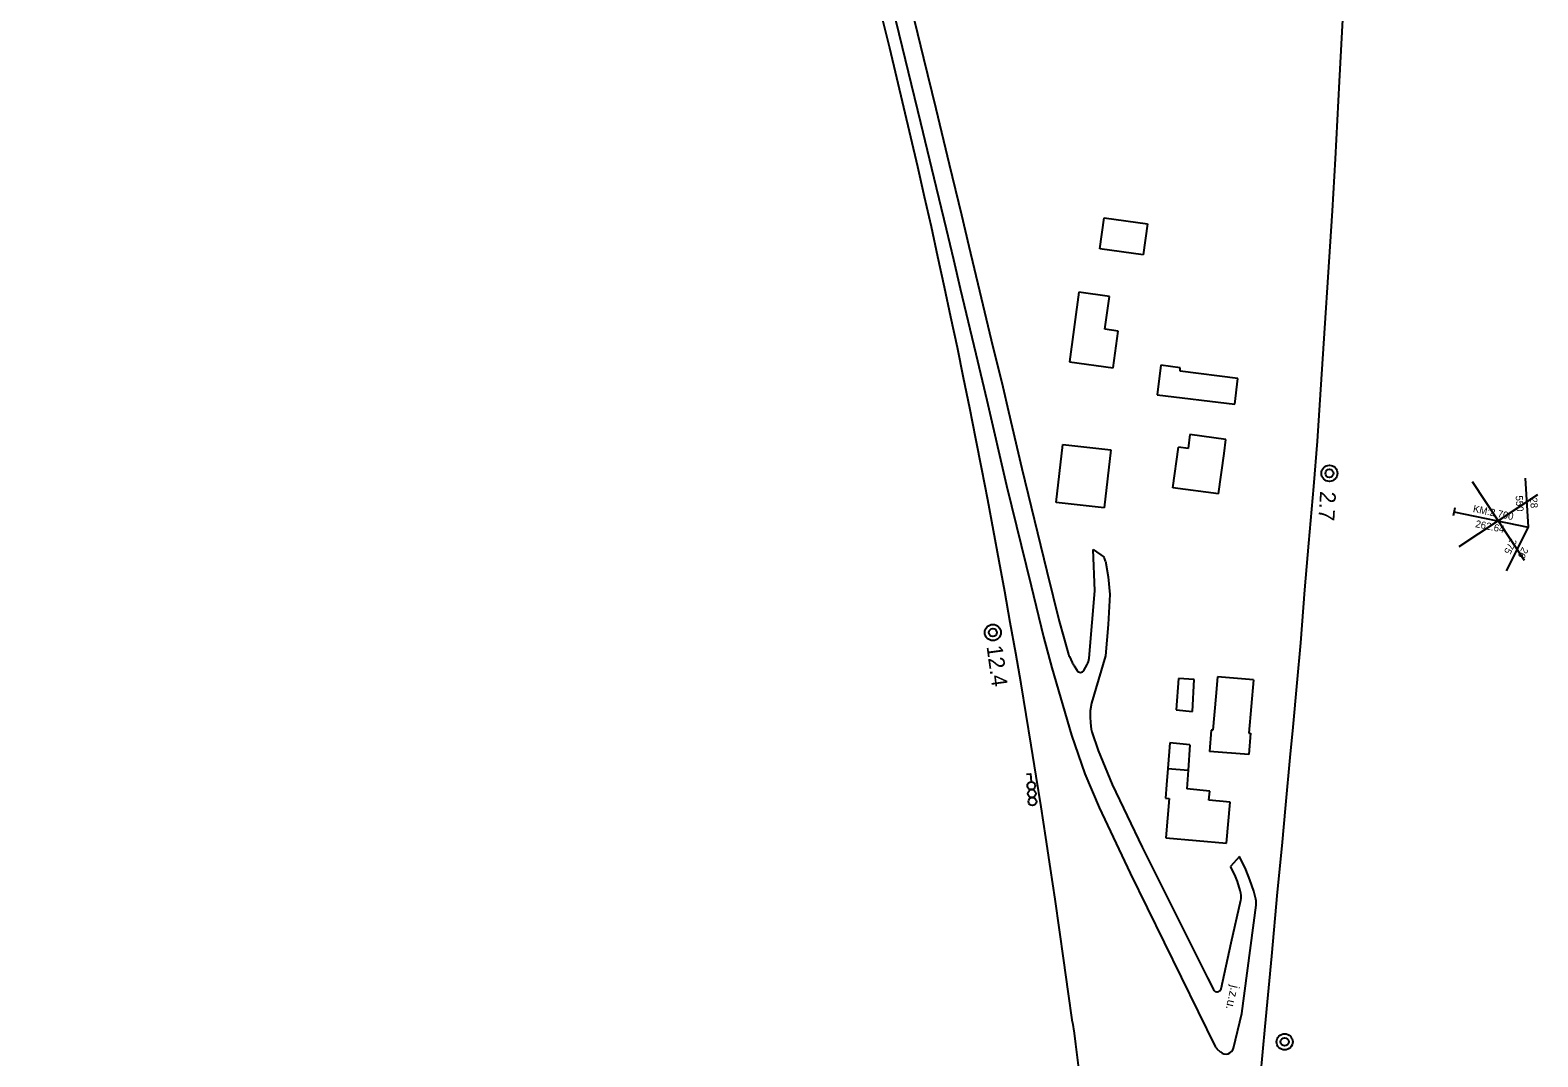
# Model space of a CAD drawing. Extents: x 6541740 to 6566395, y 5525066 to 5530361.
# Drawn here: x 6564521.7 to 6564711, y 5527532.2 to 5527661.2 of the extents above; entities that cross this region are included whole.
import ezdxf

# ---------------------------------------------------------------- set-up
doc = ezdxf.new("R2010")
doc.units = 0
for name, color, linetype in [('Domyślna', 7, 'Continuous'), ('ps_wymiarowanie', 7, 'Continuous'), ('TOR_PRZEK_P-teren istniejacy', 7, 'Continuous'), ('TOR_PRZEK_P-uklad odniesienia', 7, 'Continuous'), ('TOR_PS_ODW-osadniki', 7, 'Continuous'), ('TOR_PS_OPIS_T-opis geometrii -prostopadly', 7, 'Continuous'), ('TOR_PS_OPIS_T-ukresy', 7, 'Continuous'), ('TOR_PS_T-rozjazdy projektowane', 7, 'Continuous'), ('TOR_PS_T-wypelnienia', 7, 'Continuous'), ('TOR_RAMKI-ramka+tabelka 1', 7, 'Continuous')]:
    doc.layers.add(name, color=color, linetype=linetype)

# ---------------------------------------------------------------- blocks, each defined once
blk = doc.blocks.new('4091_3_1')
at = {"layer": 'Domyślna'}
blk.add_lwpolyline([(0.5, 0), (0, 0), (0, 1)], dxfattribs=at)
for centre in [(0, 3.5), (0, 2.5), (0, 1.5)]:
    blk.add_circle(centre, 0.5, dxfattribs=at)
blk = doc.blocks.new('4010_1')
at = {"layer": 'Domyślna'}
for radius in [0.75, 0.375]:
    blk.add_circle((0, 0), radius, dxfattribs=at)

msp = doc.modelspace()

# ---------------------------------------------------------------- linework, layer by layer
at = {"layer": 'ps_wymiarowanie'}
for p, q in [((6564656.03, 5527633.68), (6564656.55, 5527637.6)), ((6564656.03, 5527633.68), (6564656.55, 5527637.6)), ((6564656.55, 5527637.6), (6564662.03, 5527636.84)), ((6564656.55, 5527637.6), (6564662.03, 5527636.84)), ((6564662.03, 5527636.84), (6564661.47, 5527632.95)), ((6564662.03, 5527636.84), (6564661.47, 5527632.95)), ((6564661.47, 5527632.95), (6564656.03, 5527633.68)), ((6564661.47, 5527632.95), (6564656.03, 5527633.68)), ((6564653.38, 5527628.24), (6564652.21, 5527619.51)), ((6564653.38, 5527628.24), (6564652.21, 5527619.51)), ((6564657.22, 5527627.7), (6564653.38, 5527628.24)), ((6564657.22, 5527627.7), (6564653.38, 5527628.24)), ((6564656.65, 5527623.58), (6564657.22, 5527627.7)), ((6564656.65, 5527623.58), (6564657.22, 5527627.7)), ((6564658.33, 5527623.35), (6564656.65, 5527623.58)), ((6564658.33, 5527623.35), (6564656.65, 5527623.58)), ((6564657.71, 5527618.75), (6564658.33, 5527623.35)), ((6564657.71, 5527618.75), (6564658.33, 5527623.35)), ((6564652.21, 5527619.51), (6564657.71, 5527618.75)), ((6564652.21, 5527619.51), (6564657.71, 5527618.75)), ((6564663.7, 5527619.08), (6564663.22, 5527615.36)), ((6564663.7, 5527619.08), (6564663.22, 5527615.36)), ((6564666.13, 5527618.75), (6564663.7, 5527619.08)), ((6564666.13, 5527618.75), (6564663.7, 5527619.08)), ((6564666.1, 5527618.32), (6564666.13, 5527618.75)), ((6564666.1, 5527618.32), (6564666.13, 5527618.75)), ((6564673.37, 5527617.4), (6564666.1, 5527618.32)), ((6564673.37, 5527617.4), (6564666.1, 5527618.32)), ((6564672.98, 5527614.18), (6564673.37, 5527617.4)), ((6564672.98, 5527614.18), (6564673.37, 5527617.4)), ((6564663.22, 5527615.36), (6564672.98, 5527614.18)), ((6564663.22, 5527615.36), (6564672.98, 5527614.18)), ((6564650.56, 5527601.84), (6564651.37, 5527609.12)), ((6564650.56, 5527601.84), (6564651.37, 5527609.12)), ((6564651.37, 5527609.12), (6564657.4, 5527608.46)), ((6564651.37, 5527609.12), (6564657.4, 5527608.46)), ((6564667.35, 5527610.38), (6564667.1, 5527608.61)), ((6564667.35, 5527610.38), (6564667.1, 5527608.61)), ((6564671.87, 5527609.75), (6564667.35, 5527610.38)), ((6564671.87, 5527609.75), (6564667.35, 5527610.38)), ((6564671.63, 5527608), (6564671.87, 5527609.75)), ((6564671.63, 5527608), (6564671.87, 5527609.75)), ((6564657.4, 5527608.46), (6564656.59, 5527601.16)), ((6564657.4, 5527608.46), (6564656.59, 5527601.16)), ((6564665.21, 5527603.67), (6564665.89, 5527608.76)), ((6564665.21, 5527603.67), (6564665.89, 5527608.76)), ((6564667.1, 5527608.61), (6564665.89, 5527608.76)), ((6564667.1, 5527608.61), (6564665.89, 5527608.76)), ((6564670.94, 5527602.9), (6564671.63, 5527608)), ((6564670.94, 5527602.9), (6564671.63, 5527608)), ((6564670.94, 5527602.9), (6564665.21, 5527603.67)), ((6564670.94, 5527602.9), (6564665.21, 5527603.67)), ((6564656.59, 5527601.16), (6564650.56, 5527601.84)), ((6564656.59, 5527601.16), (6564650.56, 5527601.84)), ((6564665.91, 5527579.72), (6564665.61, 5527575.77)), ((6564665.91, 5527579.72), (6564665.61, 5527575.77)), ((6564667.88, 5527579.59), (6564665.91, 5527579.72)), ((6564667.88, 5527579.59), (6564665.91, 5527579.72)), ((6564667.65, 5527575.59), (6564667.88, 5527579.59)), ((6564667.65, 5527575.59), (6564667.88, 5527579.59)), ((6564670.82, 5527579.93), (6564670.6, 5527577.47)), ((6564675.31, 5527579.55), (6564670.82, 5527579.93)), ((6564675.31, 5527579.55), (6564674.76, 5527572.86)), ((6564675.31, 5527579.55), (6564674.76, 5527572.86)), ((6564670.6, 5527577.47), (6564670.23, 5527573.22)), ((6564670.6, 5527577.47), (6564670.23, 5527573.22)), ((6564665.61, 5527575.77), (6564667.65, 5527575.59)), ((6564665.61, 5527575.77), (6564667.65, 5527575.59)), ((6564670.03, 5527573.23), (6564669.78, 5527570.54)), ((6564670.03, 5527573.23), (6564669.78, 5527570.54)), ((6564670.23, 5527573.22), (6564670.03, 5527573.23)), ((6564670.23, 5527573.22), (6564670.03, 5527573.23)), ((6564664.83, 5527571.62), (6564664.58, 5527568.42)), ((6564664.83, 5527571.62), (6564664.58, 5527568.42)), ((6564667.35, 5527571.39), (6564664.83, 5527571.62)), ((6564667.35, 5527571.39), (6564664.83, 5527571.62)), ((6564667.35, 5527571.39), (6564667.12, 5527568.19)), ((6564667.35, 5527571.39), (6564667.12, 5527568.19)), ((6564674.95, 5527572.85), (6564674.73, 5527570.15)), ((6564674.95, 5527572.85), (6564674.73, 5527570.15)), ((6564674.76, 5527572.86), (6564674.95, 5527572.85)), ((6564674.76, 5527572.86), (6564674.95, 5527572.85)), ((6564674.73, 5527570.15), (6564669.78, 5527570.54)), ((6564674.73, 5527570.15), (6564669.78, 5527570.54)), ((6564664.58, 5527568.42), (6564664.41, 5527566.34)), ((6564664.58, 5527568.42), (6564664.41, 5527566.34)), ((6564664.58, 5527568.42), (6564667.12, 5527568.19)), ((6564664.58, 5527568.42), (6564667.12, 5527568.19)), ((6564667.12, 5527568.19), (6564666.94, 5527565.85)), ((6564667.12, 5527568.19), (6564666.94, 5527565.85)), ((6564664.41, 5527566.34), (6564664.26, 5527564.69)), ((6564664.41, 5527566.34), (6564664.26, 5527564.69)), ((6564669.84, 5527565.58), (6564666.94, 5527565.85)), ((6564669.84, 5527565.58), (6564666.94, 5527565.85)), ((6564669.73, 5527564.43), (6564669.84, 5527565.58)), ((6564669.73, 5527564.43), (6564669.84, 5527565.58)), ((6564664.26, 5527564.69), (6564664.73, 5527564.66)), ((6564664.73, 5527564.66), (6564664.31, 5527559.69)), ((6564672.4, 5527564.2), (6564669.73, 5527564.43)), ((6564672.4, 5527564.2), (6564669.73, 5527564.43)), ((6564671.94, 5527559.02), (6564672.4, 5527564.2)), ((6564664.31, 5527559.69), (6564671.94, 5527559.02))]:
    msp.add_line(p, q, dxfattribs=at)
for centre, radius, start, end in [((6564654.75, 5527594.12), 2, 9.6724, 24.0642), ((6564654.03, 5527583.29), 2, 195.548, 204.3638), ((6564654.36, 5527582.55), 2, 204.3638, 218.7814), ((6564653.6, 5527580.98), 0.5, 212.5852, 330.522), ((6564652.7, 5527582.44), 2, 330.522, 355.1341), ((6564671.79, 5527552.29), 2, 347.1503, 12.667), ((6564673.67, 5527551.51), 2, 352.5659, 13.6357), ((6564670.76, 5527540.86), 0.5, 207.2643, 347.5172), ((6564671.41, 5527533.94), 1, 206.1789, 226.8194), ((6564671.85, 5527533.53), 1, 226.8194, 346.2976)]:
    msp.add_arc(centre, radius, start, end, dxfattribs=at)
at = {"layer": 'TOR_PRZEK_P-uklad odniesienia'}
for p, q in [((6564702.78, 5527604.48), (6564709.33, 5527594.56)), ((6564711.01, 5527602.79), (6564701.1, 5527596.25))]:
    msp.add_line(p, q, dxfattribs=at)
at = {"layer": 'TOR_PS_ODW-osadniki'}
for p, q in [((6564700.61, 5527601.15), (6564700.41, 5527600.17)), ((6564700.51, 5527600.66), (6564709.83, 5527598.74))]:
    msp.add_line(p, q, dxfattribs=at)
msp.add_lwpolyline([(6564709.47, 5527604.9), (6564709.83, 5527598.74), (6564707.06, 5527593.22)], dxfattribs=at)
at = {"layer": 'TOR_PS_OPIS_T-ukresy'}
msp.add_lwpolyline([(6564686.78, 5527667.69), (6564686.77, 5527667.55), (6564687.2, 5527675.82), (6564686.1, 5527654.72), (6564685.57, 5527644.99), (6564685.2, 5527638.47), (6564683.75, 5527616), (6564683.32, 5527609.53), (6564682.86, 5527603.84), (6564682.23, 5527596.73), (6564681.75, 5527590.84), (6564681.22, 5527584.2), (6564680.78, 5527579.18), (6564680.28, 5527573.62), (6564679.91, 5527569.78), (6564679.34, 5527563.84), (6564678.87, 5527558.7), (6564678.31, 5527552.88), (6564677.6, 5527544.83), (6564676.77, 5527535.98), (6564675.28, 5527520.07)], dxfattribs=at)
msp.add_ellipse((6564580.08, 5527578.89), major_axis=(48.34, -255.28), ratio=0.249773, start_param=1.270684, end_param=1.356925, dxfattribs=at)
at = {"layer": 'TOR_PS_T-rozjazdy projektowane'}
msp.add_ellipse((6564569.34, 5527586.52), major_axis=(-55.31, 291.8), ratio=0.25, start_param=4.493168, end_param=6.182175, dxfattribs=at)
at = {"layer": 'TOR_PS_T-wypelnienia'}
msp.add_line((6564673.55, 5527557.34), (6564672.43, 5527556.09), dxfattribs=at)
for points in [[(6564612.72, 5527733.09), (6564613.76, 5527730.09), (6564614.38, 5527729.67), (6564615.28, 5527728.07), (6564616.29, 5527725.68), (6564617.11, 5527723.51), (6564617.96, 5527720.79), (6564619.1, 5527716.81), (6564620.45, 5527711.69), (6564622.29, 5527704.66), (6564623.93, 5527698.16), (6564625.68, 5527691.3), (6564627.05, 5527685.69), (6564628.9, 5527678.1), (6564631.96, 5527665.61), (6564633.87, 5527657.66), (6564635.42, 5527651.33), (6564637.11, 5527644.34), (6564638.65, 5527637.96), (6564639.59, 5527634.04), (6564640.89, 5527628.43), (6564642.37, 5527622.28), (6564643.84, 5527616.37)], [(6564612.85, 5527726.65), (6564612.85, 5527726.65), (6564612.85, 5527726.65), (6564613.78, 5527725.01), (6564614.66, 5527722.91), (6564615.38, 5527721.01), (6564616.14, 5527718.58), (6564617.23, 5527714.78), (6564618.56, 5527709.76), (6564620.38, 5527702.79), (6564622.02, 5527696.3), (6564623.76, 5527689.48), (6564625.12, 5527683.92), (6564626.96, 5527676.33), (6564630.02, 5527663.86), (6564631.93, 5527655.91), (6564633.48, 5527649.57), (6564635.17, 5527642.6), (6564636.71, 5527636.22), (6564637.63, 5527632.35), (6564638.47, 5527628.69), (6564640.44, 5527620.5), (6564641.84, 5527614.69)], [(6564641.84, 5527614.69), (6564644.32, 5527603.98), (6564647.38, 5527591.37), (6564648.94, 5527584.94), (6564649.99, 5527581.04), (6564652.46, 5527572.6), (6564654.16, 5527567.75), (6564655.96, 5527563.53)], [(6564643.84, 5527616.37), (6564644.56, 5527613.24), (6564646.21, 5527606.11), (6564649.35, 5527593.21), (6564650.92, 5527586.91), (6564651.48, 5527584.99), (6564652.1, 5527582.75)], [(6564654.7, 5527582.27), (6564655.08, 5527586.73), (6564655.39, 5527590.72), (6564655.19, 5527595.9)], [(6564655.19, 5527595.9), (6564656.58, 5527594.94)], [(6564656.72, 5527594.46), (6564657.06, 5527592.5), (6564657.27, 5527590.25), (6564657.06, 5527586.51), (6564656.74, 5527582.57)], [(6564652.2, 5527582.46), (6564652.54, 5527581.73)], [(6564656.74, 5527582.57), (6564654.96, 5527576.62), (6564654.96, 5527576.62), (6564654.83, 5527575.67), (6564654.83, 5527574.88), (6564654.84, 5527574.16), (6564654.95, 5527573.35), (6564655.01, 5527573)], [(6564652.8, 5527581.3), (6564653.18, 5527580.71)], [(6564654.03, 5527580.73), (6564654.45, 5527581.46)], [(6564655.01, 5527573), (6564655.83, 5527570.68), (6564657.57, 5527566.39)], [(6564657.57, 5527566.39), (6564661.34, 5527558.54), (6564669.54, 5527542.13), (6564670.31, 5527540.63)], [(6564655.96, 5527563.53), (6564659.82, 5527555.26), (6564670.52, 5527533.5)], [(6564673.74, 5527552.73), (6564673.66, 5527553.08), (6564673.32, 5527554.21), (6564672.99, 5527555.07), (6564672.43, 5527556.09)], [(6564675.61, 5527551.98), (6564675.36, 5527553.02), (6564674.87, 5527554.42), (6564674.35, 5527555.71), (6564673.55, 5527557.34)], [(6564671.25, 5527540.75), (6564672.52, 5527546.52), (6564673.74, 5527551.85)], [(6564672.82, 5527533.29), (6564673.88, 5527537.64), (6564675.65, 5527551.25)], [(6564670.73, 5527533.21), (6564671.16, 5527532.8)]]:
    msp.add_lwpolyline(points, dxfattribs=at)

# ---------------------------------------------------------------- block references
at = {"layer": 'TOR_PS_OPIS_T-opis geometrii -prostopadly', "xscale": 0.9999999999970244, "yscale": 1.0000000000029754, "rotation": -176.19550415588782}
msp.add_blockref('4091_3_1', (6564647.32, 5527567.75), dxfattribs=at)
at = {"layer": 'TOR_RAMKI-ramka+tabelka 1', "xscale": 1.345963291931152, "yscale": 1.345963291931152}
for p in [(6564684.86, 5527605.49), (6564679.24, 5527534.07)]:
    msp.add_blockref('4010_1', p, dxfattribs=at)
at = {"layer": 'TOR_RAMKI-ramka+tabelka 1', "xscale": 1.3459632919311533, "yscale": 1.3459632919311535, "rotation": 112.5329401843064}
msp.add_blockref('4010_1', (6564642.59, 5527585.49), dxfattribs=at)

# ---------------------------------------------------------------- texts
at = {"layer": 'TOR_PRZEK_P-teren istniejacy'}
msp.add_text('j.z.u.', height=1.098, rotation=256.9775, dxfattribs=at).set_placement((6564672.52, 5527541.26))
at = {"layer": 'TOR_PS_ODW-osadniki'}
for s, rotation, p in [('KM:2.700', 348.356, (6564702.84, 5527600.64)), ('550', 273.356, (6564708.25, 5527602.67)), ('28', 273.356, (6564710.07, 5527602.43)), ('262.64', 348.356, (6564703.14, 5527598.74)), ('275', 243.356, (6564707.66, 5527597.42)), ('26', 243.356, (6564709.1, 5527596.29))]:
    msp.add_text(s, height=0.9, rotation=rotation, dxfattribs=at).set_placement(p)
at = {"layer": 'TOR_RAMKI-ramka+tabelka 1'}
for s, rotation, p in [('2.7', 266.5429, (6564683.7, 5527603.28)), ('12.4', 277.6678, (6564641.79, 5527583.75))]:
    msp.add_text(s, height=2, rotation=rotation, dxfattribs=at).set_placement(p)

doc.saveas('drawing.dxf')
